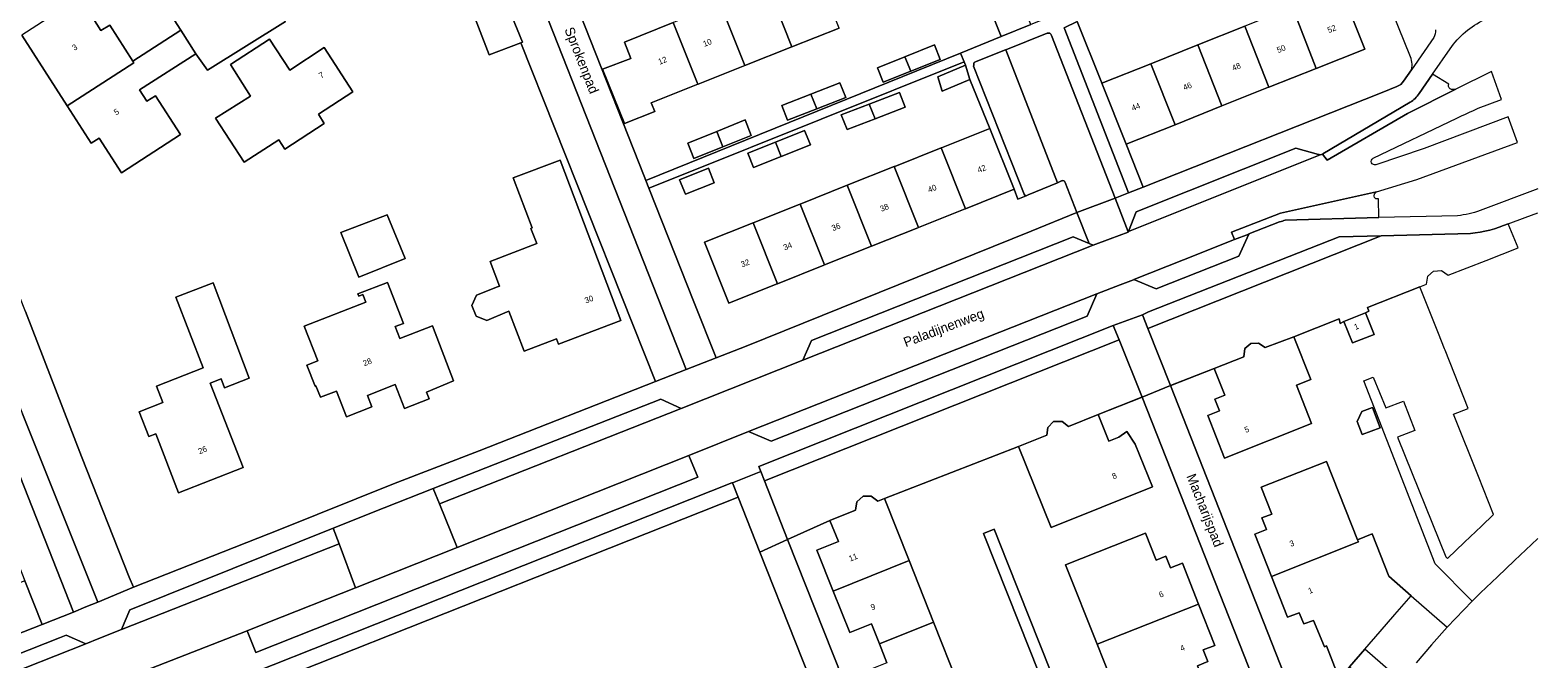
# Model space of a CAD drawing. Header units: metres. Extents: x 151448 to 154749, y 463108 to 465296.
# Tile 419 of 449: x 154553 to 154746, y 464387 to 464468. Entities that reach past the tile are written whole.
import ezdxf
from ezdxf.enums import TextEntityAlignment as Align

# ---------------------------------------------------------------- set-up
doc = ezdxf.new("R2010")
doc.units = ezdxf.units.M
for name, color, linetype, lineweight in [('B-PV-GR-BEPLANTING_CULTUUR_BODEMBEDEKKER-GV', 253, 'Continuous', 9), ('B-PV-GR-BEPLANTING_CULTUUR_HEESTERS-GV', 253, 'Continuous', 9), ('B-PV-IE-TERREINAFSCHEIDING_KUNSTMATIG_HEKWERK-G', 253, 'Continuous', 9), ('B-PV-IE-TERREINAFSCHEIDING_KUNSTMATIG_MUUR-G', 253, 'Continuous', 9), ('B-PV-OG-BEBOUWING-GV', 1, 'Continuous', 9), ('B-PV-OG-BEBOUWING-T18', 2, 'Continuous', 9), ('B-PV-OG-TERREIN_BEGROEID-GV', 253, 'Continuous', 9), ('B-PV-OG-TERREIN_ERF-GV', 253, 'Continuous', 9), ('B-PV-OG-TOPOGRAFIE-T18', 2, 'Continuous', 9), ('B-PV-VH-GESLOTENVERHARDING_ASFALT-GV', 253, 'Continuous', 9), ('B-PV-VH-OPENVERHARDING_BETONSTRAATSTEEN-GV', 253, 'Continuous', 9), ('B-PV-VH-OPENVERHARDING_TEGEL-GV', 253, 'Continuous', 9)]:
    doc.layers.add(name, color=color, linetype=linetype, lineweight=lineweight)
doc.styles.add('Drong', font='txt', dxfattribs={"height": 1.8})

msp = doc.modelspace()

# ---------------------------------------------------------------- linework, layer by layer
at = {"layer": 'B-PV-GR-BEPLANTING_CULTUUR_BODEMBEDEKKER-GV', "flags": 128}
msp.add_lwpolyline([(154693.289, 464453.033), (154690.169, 464460.875), (154690.119, 464461), (154687.021, 464468.788), (154685.336, 464467.995), (154693.599, 464446.78), (154695.48, 464447.526)], close=True, dxfattribs=at)
at = {"layer": 'B-PV-GR-BEPLANTING_CULTUUR_HEESTERS-GV', "flags": 128}
for points in [[(154606.003, 464490.061), (154606.015, 464490.032), (154612.95, 464472.601), (154613.12, 464472.667), (154615.767, 464466.126), (154615.559, 464466.046), (154632.86, 464422.565), (154636.789, 464424.114), (154606.873, 464500), (154600.84, 464515.09), (154597.037, 464512.591), (154597.995, 464510.184), (154601.998, 464500.125), (154602.048, 464500), (154602.098, 464499.875)], [(154561.236, 464394.241), (154565.829, 464396.136), (154565.279, 464397.41), (154559.159, 464412.909), (154551.963, 464431.551), (154545.936, 464446.694), (154545.873, 464446.851), (154536.39, 464470.44), (154543.975, 464475.337), (154544.759, 464475.844), (154544.758, 464475.845), (154543.19, 464478.03), (154529.7, 464473.94), (154532.659, 464466.193), (154540.552, 464446.427), (154551.599, 464418.422)]]:
    msp.add_lwpolyline(points, close=True, dxfattribs=at)
at = {"layer": 'B-PV-IE-TERREINAFSCHEIDING_KUNSTMATIG_HEKWERK-G', "flags": 128}
for points in [[(154565.279, 464397.41), (154559.159, 464412.909), (154551.963, 464431.551), (154545.936, 464446.694)], [(154565.279, 464397.41), (154565.829, 464396.136)]]:
    msp.add_lwpolyline(points, dxfattribs=at)
at = {"layer": 'B-PV-IE-TERREINAFSCHEIDING_KUNSTMATIG_MUUR-G', "flags": 128}
for points in [[(154721.27, 464430.28), (154720.78, 464430.03), (154720.64, 464430.63), (154714.84, 464428.31)], [(154704.59, 464424.22), (154698.997, 464422.041)], [(154689.71, 464418.308), (154695.339, 464420.552)], [(154662.249, 464407.532), (154679.475, 464414.197)], [(154649.8, 464402.25), (154655.26, 464404.728)]]:
    msp.add_lwpolyline(points, dxfattribs=at)
at = {"layer": 'B-PV-OG-BEBOUWING-GV', "flags": 128}
for points in [[(154563.905, 464475.095), (154551.479, 464467.026), (154557.314, 464457.972), (154565.894, 464463.499), (154565.752, 464463.721), (154562.782, 464468.348), (154561.658, 464467.629), (154560.6, 464469.266), (154565.59, 464472.47)], [(154653.274, 464475.861), (154647.367, 464473.512), (154647.224, 464473.455), (154650.388, 464465.535), (154656.427, 464467.938)], [(154714.56, 464470.58), (154714.642, 464470.613), (154717.676, 464462.752), (154723.948, 464465.233), (154720.828, 464473.074), (154717.14, 464471.607), (154715.68, 464475.277), (154713.1, 464474.25)], [(154641.174, 464471.048), (154644.341, 464463.13), (154650.388, 464465.535), (154647.224, 464473.455), (154641.405, 464471.14)], [(154615.559, 464466.046), (154615.767, 464466.126), (154613.12, 464472.667), (154612.95, 464472.601), (154608.984, 464471.073), (154611.524, 464464.505)], [(154635.151, 464468.652), (154638.314, 464460.732), (154638.354, 464460.748), (154644.341, 464463.13), (154641.174, 464471.048), (154635.185, 464468.665)], [(154711.635, 464460.362), (154717.676, 464462.752), (154714.642, 464470.613), (154714.56, 464470.58), (154708.549, 464468.188)], [(154571.917, 464467.665), (154565.752, 464463.721), (154565.894, 464463.499), (154557.314, 464457.972), (154560.412, 464453.165), (154561.418, 464453.82), (154564.294, 464449.357), (154571.851, 464454.281), (154568.66, 464459.267), (154567.531, 464458.545), (154566.588, 464460.018), (154573.84, 464464.66)], [(154638.314, 464460.732), (154635.151, 464468.652), (154628.869, 464466.153), (154629.703, 464464.056), (154626.071, 464462.679), (154628.88, 464455.705), (154632.772, 464457.245), (154632.296, 464458.338)], [(154702.504, 464465.783), (154705.603, 464457.953), (154711.586, 464460.343), (154711.635, 464460.362), (154708.549, 464468.188)], [(154590.34, 464465.44), (154585.89, 464462.55), (154583.31, 464466.53), (154578.3, 464463.28), (154580.88, 464459.19), (154576.38, 464456.38), (154580.055, 464450.718), (154584.501, 464453.603), (154585.268, 464452.421), (154590.337, 464455.71), (154589.57, 464456.893), (154594.015, 464459.778)], [(154665.631, 464462.415), (154669.43, 464463.93), (154668.689, 464465.789), (154664.892, 464464.275)], [(154705.603, 464457.953), (154702.504, 464465.783), (154696.465, 464463.38), (154699.571, 464455.543)], [(154665.631, 464462.415), (154664.892, 464464.275), (154661.366, 464462.868), (154662.107, 464461.009)], [(154672.648, 464463.202), (154669.096, 464461.706), (154669.691, 464459.855), (154673.243, 464461.351)], [(154699.571, 464455.543), (154696.465, 464463.38), (154690.169, 464460.875), (154693.289, 464453.033)], [(154653.563, 464457.586), (154652.809, 464459.476), (154649.064, 464458.014), (154649.804, 464456.119)], [(154652.809, 464459.476), (154653.563, 464457.586), (154657.291, 464459.041), (154656.551, 464460.936)], [(154661.055, 464456.31), (154664.927, 464457.815), (154664.195, 464459.699), (154660.308, 464458.187)], [(154660.308, 464458.187), (154656.723, 464456.793), (154657.455, 464454.91), (154661.055, 464456.31)], [(154640.728, 464454.687), (154641.518, 464452.708), (154645.158, 464454.176), (154644.361, 464456.152)], [(154641.518, 464452.708), (154640.728, 464454.687), (154637.007, 464453.186), (154637.803, 464451.21)], [(154649.008, 464451.465), (154652.745, 464452.963), (154652.007, 464454.803), (154648.272, 464453.305)], [(154675.782, 464455.062), (154669.584, 464452.587), (154669.541, 464452.57), (154672.65, 464444.745), (154678.904, 464447.242)], [(154648.272, 464453.305), (154644.715, 464451.879), (154645.453, 464450.039), (154649.008, 464451.465)], [(154663.503, 464450.16), (154666.617, 464442.337), (154672.612, 464444.73), (154672.65, 464444.745), (154669.541, 464452.57), (154663.589, 464450.194)], [(154614.582, 464448.714), (154617.018, 464442.291), (154616.858, 464442.23), (154617.614, 464440.298), (154611.616, 464437.983), (154612.815, 464434.82), (154612.583, 464434.733), (154609.88, 464433.652), (154609.285, 464432.301), (154609.825, 464430.949), (154611.204, 464430.408), (154613.826, 464431.516), (154614.037, 464431.596), (154615.986, 464426.456), (154620.151, 464428.035), (154620.406, 464427.361), (154628.432, 464430.404), (154620.622, 464451.004)], [(154639.672, 464449.943), (154635.958, 464448.467), (154636.699, 464446.603), (154640.413, 464448.079)], [(154663.503, 464450.16), (154657.488, 464447.758), (154660.614, 464439.939), (154666.538, 464442.305), (154666.617, 464442.337)], [(154660.614, 464439.939), (154657.488, 464447.758), (154651.455, 464445.349), (154654.583, 464437.531), (154660.581, 464439.926)], [(154594.767, 464435.98), (154600.7, 464438.357), (154598.417, 464443.979), (154592.471, 464441.71)], [(154645.419, 464442.939), (154648.542, 464435.12), (154654.475, 464437.488), (154654.583, 464437.531), (154651.455, 464445.349), (154651.294, 464445.285)], [(154645.419, 464442.939), (154645.386, 464442.926), (154639.175, 464440.446), (154642.297, 464432.626), (154648.367, 464435.05), (154648.542, 464435.12)], [(154571.63, 464408.271), (154579.919, 464411.5), (154575.694, 464422.346), (154577.074, 464422.884), (154577.51, 464421.766), (154580.688, 464423.004), (154576.053, 464435.239), (154571.272, 464433.377), (154574.799, 464424.319), (154568.788, 464421.978), (154569.611, 464419.862), (154566.545, 464418.668), (154567.788, 464415.476), (154568.687, 464415.826)], [(154589.267, 464422.01), (154589.845, 464420.528), (154591.894, 464421.328), (154593.185, 464418.021), (154596.454, 464419.297), (154595.875, 464420.778), (154599.442, 464422.17), (154600.638, 464419.105), (154603.796, 464420.338), (154603.448, 464421.211), (154606.937, 464422.634), (154604.208, 464429.716), (154600.055, 464428.08), (154599.454, 464429.619), (154600.487, 464430.022), (154598.432, 464435.285), (154594.659, 464433.812), (154594.768, 464433.532), (154595.289, 464433.735), (154595.67, 464432.756), (154587.752, 464429.664), (154589.486, 464425.22), (154588.098, 464424.678), (154589.156, 464421.967)], [(154724.02, 464431.38), (154721.27, 464430.28), (154722.376, 464427.513), (154725.126, 464428.613)], [(154714.84, 464428.31), (154711.16, 464426.91), (154710.31, 464427.5), (154709.3, 464427.44), (154708.55, 464426.78), (154708.397, 464425.742), (154704.59, 464424.22), (154705.961, 464420.791), (154704.682, 464420.284), (154705.276, 464418.787), (154703.77, 464418.19), (154705.94, 464412.72), (154717.113, 464417.153), (154715.155, 464422.088), (154717.024, 464422.83)], [(154724.939, 464419.234), (154723.555, 464418.72), (154722.963, 464417.426), (154723.587, 464415.747), (154725.913, 464416.611)], [(154689.71, 464418.308), (154685.906, 464416.78), (154685.061, 464417.408), (154683.982, 464417.407), (154683.223, 464416.671), (154683.094, 464415.651), (154679.475, 464414.197), (154683.651, 464403.804), (154696.66, 464409.03), (154694.456, 464414.514), (154693.373, 464416.126), (154692.363, 464415.408), (154691.082, 464414.894)], [(154711.953, 464397.527), (154723.123, 464401.966), (154723.013, 464402.244), (154719.03, 464412.304), (154710.643, 464408.984), (154712.006, 464405.541), (154710.723, 464405.033), (154711.316, 464403.536), (154709.81, 464402.94)], [(154655.672, 464395.645), (154665.421, 464399.559), (154662.249, 464407.532), (154661.413, 464407.199), (154660.569, 464407.832), (154659.51, 464407.841), (154658.729, 464407.1), (154658.558, 464406.051), (154655.26, 464404.728), (154656.344, 464402.027), (154653.56, 464400.91)], [(154689.576, 464388.812), (154702.598, 464393.973), (154700.53, 464399.22), (154699.004, 464398.619), (154698.414, 464400.117), (154697.13, 464399.612), (154695.768, 464403.067), (154685.515, 464399.028)], [(154723.013, 464402.244), (154723.123, 464401.966), (154711.953, 464397.527), (154714.03, 464392.28), (154715.5, 464392.84), (154716.13, 464391.44), (154717.34, 464391.88), (154718.77, 464388.5), (154719.02, 464388.63), (154720.66, 464384.41), (154721.98, 464385.929), (154723.947, 464388.195), (154725.914, 464390.459), (154727.792, 464392.621), (154729.903, 464395.052), (154727.014, 464397.569), (154724.872, 464402.98)], [(154665.421, 464399.559), (154655.672, 464395.645), (154657.8, 464390.34), (154660.588, 464391.448), (154661.609, 464388.881), (154668.57, 464391.646)], [(154695.51, 464379.298), (154695.437, 464379.484), (154703.778, 464382.819), (154702.48, 464386.06), (154703.786, 464386.59), (154703.2, 464388.09), (154704.688, 464388.671), (154702.598, 464393.973), (154689.576, 464388.812), (154693.649, 464378.565)], [(154668.57, 464391.646), (154661.609, 464388.881), (154662.588, 464386.418), (154659.8, 464385.31), (154661.92, 464379.94), (154671.697, 464383.787)], [(154721.98, 464385.929), (154726.603, 464381.914), (154728.57, 464384.179), (154723.947, 464388.195)]]:
    msp.add_lwpolyline(points, close=True, dxfattribs=at)
at = {"layer": 'B-PV-OG-TERREIN_BEGROEID-GV', "flags": 128}
for points in [[(154726.024, 464441.272), (154696.089, 464429.368), (154698.998, 464422.037), (154699.014, 464422.047), (154704.59, 464424.22), (154708.397, 464425.742), (154708.55, 464426.78), (154709.3, 464427.44), (154710.31, 464427.5), (154711.16, 464426.91), (154714.84, 464428.31), (154720.64, 464430.63), (154720.78, 464430.03), (154721.27, 464430.28), (154724.02, 464431.38), (154724.47, 464431.59), (154724.3, 464432.06), (154731.02, 464434.72), (154731.843, 464435.042), (154732.022, 464436.081), (154732.77, 464436.75), (154733.8, 464436.81), (154734.66, 464436.22), (154739.52, 464438.09), (154743.646, 464439.717), (154742.344, 464442.832)], [(154737.504, 464441.581), (154726.024, 464441.272)], [(154659.999, 464365.985), (154646.262, 464400.644), (154643.467, 464407.695), (154568.329, 464377.892)]]:
    msp.add_lwpolyline(points, dxfattribs=at)
at = {"layer": 'B-PV-OG-TERREIN_BEGROEID-GV'}
msp.add_lwpolyline([(154742.344, 464442.832, -0.0828689), (154737.504, 464441.581)], format="xyb", dxfattribs=at)
at = {"layer": 'B-PV-OG-TERREIN_BEGROEID-GV', "flags": 128}
for points in [[(154696.089, 464429.368), (154726.024, 464441.272), (154720.65, 464441.128), (154696.173, 464431.516), (154695.39, 464431.13)], [(154691.64, 464429.75), (154646.119, 464411.646), (154646.373, 464410.997), (154646.848, 464409.784), (154692.386, 464427.895)], [(154695.339, 464420.552), (154692.386, 464427.895), (154646.848, 464409.784), (154649.8, 464402.25), (154655.26, 464404.728), (154658.558, 464406.051), (154658.729, 464407.1), (154659.51, 464407.841), (154660.569, 464407.832), (154661.413, 464407.199), (154662.249, 464407.532), (154679.475, 464414.197), (154683.094, 464415.651), (154683.223, 464416.671), (154683.982, 464417.407), (154685.061, 464417.408), (154685.906, 464416.78), (154689.71, 464418.308), (154695.317, 464420.543)], [(154637.124, 464413.074), (154607.394, 464401.256), (154594.333, 464396.063), (154583.08, 464391.59), (154580.416, 464390.544), (154581.55, 464387.75), (154638.31, 464410.28)], [(154567.59, 464379.75), (154568.329, 464377.892), (154643.467, 464407.695), (154642.73, 464409.554), (154642.67, 464409.53)]]:
    msp.add_lwpolyline(points, close=True, dxfattribs=at)
at = {"layer": 'B-PV-OG-TERREIN_ERF-GV', "flags": 128}
for points in [[(154622.452, 464471.632), (154631.407, 464448.934), (154631.634, 464448.36), (154672.024, 464464.747), (154677.239, 464466.863), (154668.079, 464489.734), (154663.076, 464487.689), (154664.22, 464484.637), (154627.397, 464470.074), (154626.202, 464473.028)], [(154563.905, 464475.095), (154565.59, 464472.47), (154560.6, 464469.266), (154561.658, 464467.629), (154562.782, 464468.348), (154565.752, 464463.721), (154571.917, 464467.665), (154560.17, 464485.94), (154553.299, 464481.369), (154556.512, 464476.403), (154556.511, 464476.402), (154555.382, 464475.672), (154556.439, 464474.02), (154557.58, 464474.75), (154562.22, 464477.72)], [(154590.34, 464465.44), (154594.015, 464459.778), (154589.57, 464456.893), (154590.337, 464455.71), (154585.268, 464452.421), (154584.501, 464453.603), (154580.055, 464450.718), (154576.38, 464456.38), (154580.88, 464459.19), (154578.3, 464463.28), (154583.31, 464466.53), (154585.89, 464462.55)], [(154664.892, 464464.275), (154668.689, 464465.789), (154669.43, 464463.93), (154665.631, 464462.415), (154662.107, 464461.009), (154661.366, 464462.868)], [(154653.563, 464457.586), (154649.804, 464456.119), (154649.064, 464458.014), (154652.809, 464459.476), (154656.551, 464460.936), (154657.291, 464459.041)], [(154661.055, 464456.31), (154657.455, 464454.91), (154656.723, 464456.793), (154660.308, 464458.187), (154664.195, 464459.699), (154664.927, 464457.815)], [(154641.518, 464452.708), (154637.803, 464451.21), (154637.007, 464453.186), (154640.728, 464454.687), (154644.361, 464456.152), (154645.158, 464454.176)], [(154649.008, 464451.465), (154645.453, 464450.039), (154644.715, 464451.879), (154648.272, 464453.305), (154652.007, 464454.803), (154652.745, 464452.963)], [(154614.582, 464448.714), (154620.622, 464451.004), (154628.432, 464430.404), (154620.406, 464427.361), (154620.151, 464428.035), (154615.986, 464426.456), (154614.037, 464431.596), (154613.826, 464431.516), (154611.204, 464430.408), (154609.825, 464430.949), (154609.285, 464432.301), (154609.88, 464433.652), (154612.583, 464434.733), (154612.815, 464434.82), (154611.616, 464437.983), (154617.614, 464440.298), (154616.858, 464442.23), (154617.018, 464442.291)], [(154639.672, 464449.943), (154640.413, 464448.079), (154636.699, 464446.603), (154635.958, 464448.467)], [(154594.767, 464435.98), (154592.471, 464441.71), (154598.417, 464443.979), (154600.7, 464438.357)], [(154571.63, 464408.271), (154568.687, 464415.826), (154567.788, 464415.476), (154566.545, 464418.668), (154569.611, 464419.862), (154568.788, 464421.978), (154574.799, 464424.319), (154571.272, 464433.377), (154576.053, 464435.239), (154580.688, 464423.004), (154577.51, 464421.766), (154577.074, 464422.884), (154575.694, 464422.346), (154579.919, 464411.5)], [(154589.267, 464422.01), (154589.156, 464421.967), (154588.098, 464424.678), (154589.486, 464425.22), (154587.752, 464429.664), (154595.67, 464432.756), (154595.289, 464433.735), (154594.768, 464433.532), (154594.659, 464433.812), (154598.432, 464435.285), (154600.487, 464430.022), (154599.454, 464429.619), (154600.055, 464428.08), (154604.208, 464429.716), (154606.937, 464422.634), (154603.448, 464421.211), (154603.796, 464420.338), (154600.638, 464419.105), (154599.442, 464422.17), (154595.875, 464420.778), (154596.454, 464419.297), (154593.185, 464418.021), (154591.894, 464421.328), (154589.845, 464420.528)], [(154724.939, 464419.234), (154725.913, 464416.611), (154723.587, 464415.747), (154722.963, 464417.426), (154723.555, 464418.72)], [(154554.094, 464391.369), (154558.125, 464392.957), (154549.649, 464414.455), (154545.652, 464412.872), (154546.348, 464411.021), (154548.795, 464404.868), (154551.888, 464396.968)], [(154689.576, 464388.812), (154685.515, 464399.028), (154695.768, 464403.067), (154697.13, 464399.612), (154698.414, 464400.117), (154699.004, 464398.619), (154700.53, 464399.22), (154702.598, 464393.973), (154704.688, 464388.671), (154703.2, 464388.09), (154703.786, 464386.59), (154702.48, 464386.06), (154703.778, 464382.819), (154705.089, 464379.547), (154706.372, 464380.056), (154706.965, 464378.559), (154708.48, 464379.16), (154710.66, 464373.66), (154699.47, 464369.25), (154695.51, 464379.298), (154693.649, 464378.565)], [(154539.561, 464392.142), (154533.608, 464389.811), (154527.536, 464387.434), (154521.474, 464385.061), (154515.25, 464382.624), (154515.542, 464381.882), (154515.966, 464380.806), (154517.487, 464376.946), (154554.094, 464391.369), (154551.888, 464396.968), (154545.592, 464394.503)]]:
    msp.add_lwpolyline(points, close=True, dxfattribs=at)
for points in [[(154729.721, 464464.489), (154725.441, 464475.097)], [(154720.828, 464473.074), (154723.948, 464465.233), (154717.676, 464462.752), (154711.635, 464460.362), (154711.586, 464460.343), (154705.603, 464457.953), (154699.571, 464455.543), (154693.289, 464453.033), (154695.48, 464447.526), (154726.156, 464459.683), (154728.072, 464460.443)], [(154551.963, 464431.551), (154559.159, 464412.909), (154565.279, 464397.41), (154565.829, 464396.136), (154584.647, 464403.572), (154599.216, 464409.397), (154610.223, 464413.638), (154632.86, 464422.565), (154615.559, 464466.046), (154611.524, 464464.505), (154608.984, 464471.073)], [(154585.36, 464468.81), (154575.34, 464462.53), (154573.84, 464464.66), (154566.588, 464460.018), (154567.531, 464458.545), (154568.66, 464459.267), (154571.851, 464454.281), (154564.294, 464449.357), (154561.418, 464453.82), (154560.412, 464453.165), (154557.314, 464457.972), (154551.479, 464467.026)], [(154656.427, 464467.938), (154650.388, 464465.535), (154644.341, 464463.13), (154638.354, 464460.748), (154638.314, 464460.732), (154632.296, 464458.338), (154632.772, 464457.245), (154628.88, 464455.705), (154626.071, 464462.679), (154629.703, 464464.056), (154628.869, 464466.153), (154635.151, 464468.652)], [(154687.021, 464468.788), (154690.119, 464461), (154690.169, 464460.875), (154696.465, 464463.38), (154702.504, 464465.783), (154708.549, 464468.188)], [(154680.461, 464446.428), (154679.405, 464445.987), (154678.904, 464447.242), (154672.65, 464444.745), (154672.612, 464444.73), (154666.617, 464442.337), (154666.538, 464442.305), (154660.614, 464439.939), (154660.581, 464439.926), (154654.583, 464437.531), (154654.475, 464437.488), (154648.542, 464435.12), (154648.367, 464435.05), (154642.297, 464432.626), (154639.175, 464440.446), (154645.386, 464442.926), (154645.419, 464442.939), (154651.294, 464445.285), (154651.455, 464445.349), (154657.488, 464447.758), (154663.503, 464450.16), (154663.589, 464450.194), (154669.541, 464452.57), (154669.584, 464452.587), (154675.782, 464455.062), (154673.243, 464461.351), (154669.691, 464459.855), (154669.096, 464461.706), (154672.648, 464463.202), (154672.485, 464463.61), (154635.789, 464448.892), (154632.024, 464447.382), (154637.799, 464432.792), (154640.641, 464425.611), (154644.496, 464427.117), (154681.091, 464441.855), (154686.967, 464444.267), (154685.451, 464448.135)], [(154728.923, 464461.127), (154729.94, 464462.606)], [(154684.976, 464448.322), (154684.492, 464448.082), (154680.723, 464446.527), (154680.461, 464446.428)], [(154720.66, 464384.41), (154719.02, 464388.63), (154718.77, 464388.5), (154717.34, 464391.88), (154716.13, 464391.44), (154715.5, 464392.84), (154714.03, 464392.28), (154711.953, 464397.527), (154709.81, 464402.94), (154711.316, 464403.536), (154710.723, 464405.033), (154712.006, 464405.541), (154710.643, 464408.984), (154719.03, 464412.304), (154723.013, 464402.244), (154724.872, 464402.98), (154727.014, 464397.569), (154729.903, 464395.052), (154734.52, 464391.03), (154737.713, 464394.351), (154732.98, 464399.16), (154723.816, 464422.657), (154725.03, 464423.13), (154726.624, 464419.176), (154728.903, 464420.044), (154730.345, 464416.258), (154728.139, 464415.418), (154728.222, 464415.211), (154734.344, 464400.023), (154734.557, 464399.811), (154736.747, 464401.906), (154738.914, 464403.981), (154740.462, 464405.462), (154738.528, 464410.343), (154735.349, 464418.366), (154737.208, 464419.102), (154734.24, 464426.594), (154734.169, 464426.772), (154733.391, 464428.737), (154731.02, 464434.72), (154724.3, 464432.06), (154724.47, 464431.59), (154724.02, 464431.38), (154725.126, 464428.613), (154722.376, 464427.513), (154721.27, 464430.28), (154720.78, 464430.03), (154720.64, 464430.63), (154714.84, 464428.31), (154717.024, 464422.83), (154715.155, 464422.088), (154717.113, 464417.153), (154705.94, 464412.72), (154703.77, 464418.19), (154705.276, 464418.787), (154704.682, 464420.284), (154705.961, 464420.791), (154704.59, 464424.22), (154699.014, 464422.047), (154698.998, 464422.037), (154716.171, 464378.441)], [(154713.38, 464374.88), (154695.339, 464420.552), (154695.317, 464420.543), (154689.71, 464418.308), (154691.082, 464414.894), (154692.363, 464415.408), (154693.373, 464416.126), (154694.456, 464414.514), (154696.66, 464409.03), (154683.651, 464403.804), (154679.475, 464414.197), (154662.249, 464407.532), (154665.421, 464399.559), (154668.57, 464391.646), (154671.697, 464383.787)], [(154662.588, 464386.418), (154661.609, 464388.881), (154660.588, 464391.448), (154657.8, 464390.34), (154655.672, 464395.645), (154653.56, 464400.91), (154656.344, 464402.027), (154655.26, 464404.728), (154649.8, 464402.25), (154668.55, 464355.06)], [(154690.546, 464363.827), (154679.547, 464391.509), (154674.963, 464403.045), (154676.357, 464403.598), (154678.071, 464399.284), (154691.94, 464364.38)]]:
    msp.add_lwpolyline(points, dxfattribs=at)
at = {"layer": 'B-PV-OG-TERREIN_ERF-GV'}
for points in [[(154729.94, 464462.606, 0.1640427), (154729.721, 464464.489)], [(154728.072, 464460.443, 0.147904), (154728.923, 464461.127)], [(154685.377, 464448.273, 0.2968962), (154684.976, 464448.322)], [(154685.451, 464448.135, 0.1600328), (154685.377, 464448.273)]]:
    msp.add_lwpolyline(points, format="xyb", dxfattribs=at)
at = {"layer": 'B-PV-VH-GESLOTENVERHARDING_ASFALT-GV', "flags": 128}
for points in [[(154738.5, 464457.648), (154741.514, 464458.782), (154740.202, 464462.369), (154735.638, 464460.088), (154729.414, 464457.002), (154719.117, 464450.982), (154718.5, 464451.754)], [(154734.744, 464460.766), (154732.637, 464462.017), (154730.911, 464459.53)], [(154729.768, 464458.431), (154718.552, 464451.79), (154718.5, 464451.754), (154719.117, 464450.982), (154729.414, 464457.002), (154735.638, 464460.088)], [(154605.141, 464406.83), (154607.394, 464401.256), (154637.124, 464413.074), (154644.81, 464416.13), (154689.52, 464433.828), (154689.525, 464433.84), (154692.541, 464434.987), (154694.222, 464435.625), (154694.276, 464435.646), (154700.661, 464438.187), (154707.207, 464440.789), (154706.836, 464441.723), (154713.097, 464444.161), (154725.425, 464446.919), (154730.615, 464448.513), (154743.564, 464453.275), (154742.347, 464456.538), (154731.543, 464452.469), (154725.365, 464450.395)], [(154725.024, 464451.224), (154735.763, 464456.394)], [(154718.209, 464451.68), (154693.589, 464441.833), (154693.569, 464441.781), (154693.552, 464441.739), (154691.265, 464440.886), (154691.26, 464440.884), (154689.05, 464440.06), (154651.8, 464425.31), (154636.16, 464419.09), (154605.141, 464406.83)], [(154718, 464451.736), (154715.079, 464452.518), (154694.595, 464444.353), (154693.589, 464441.833), (154718.209, 464451.68)], [(154713.729, 464443.289), (154725.76, 464443.615), (154725.7, 464446.041), (154725.376, 464446.031), (154725.181, 464446.205), (154725.123, 464446.361), (154725.182, 464446.674), (154725.425, 464446.919), (154713.097, 464444.161), (154706.836, 464441.723), (154707.207, 464440.789), (154709.048, 464441.489), (154709.067, 464441.532), (154713.009, 464443.05)], [(154471.67, 464347.53), (154472.045, 464347.658), (154473.558, 464348.307), (154511.473, 464363.327), (154511.477, 464363.337), (154515.647, 464364.974), (154561.933, 464383.289), (154561.945, 464383.294), (154563.665, 464383.969), (154580.416, 464390.544), (154583.08, 464391.59), (154594.333, 464396.063), (154592.236, 464401.73), (154564.3, 464390.69), (154561.394, 464389.538), (154559.73, 464388.879), (154512.912, 464370.389), (154512.89, 464370.34), (154508.34, 464368.5), (154508.301, 464368.516), (154469.86, 464353.28), (154469.17, 464353.03)], [(154746.161, 464402.389), (154745.343, 464401.616), (154743.163, 464399.555), (154740.983, 464397.493), (154738.78, 464395.41), (154737.713, 464394.351), (154734.52, 464391.03), (154732.513, 464388.719), (154730.537, 464386.444)]]:
    msp.add_lwpolyline(points, dxfattribs=at)
at = {"layer": 'B-PV-VH-GESLOTENVERHARDING_ASFALT-GV'}
for points in [[(154730.911, 464459.53, -0.1025825), (154729.768, 464458.431)], [(154734.883, 464460.16, -0.4338766), (154734.744, 464460.766)], [(154735.638, 464460.088, -0.2066379), (154734.883, 464460.16)], [(154735.763, 464456.394, -0.0058001), (154738.5, 464457.648)], [(154718.209, 464451.68, -0.1041946), (154718, 464451.736)], [(154718.5, 464451.754, -0.1510477), (154718.209, 464451.68)], [(154725.365, 464450.395, -0.920025), (154725.024, 464451.224)], [(154713.009, 464443.05, 0.0379309), (154713.729, 464443.289)]]:
    msp.add_lwpolyline(points, format="xyb", dxfattribs=at)
at = {"layer": 'B-PV-VH-GESLOTENVERHARDING_ASFALT-GV', "flags": 128}
for points in [[(154689.05, 464440.06), (154688.536, 464440.281), (154686.5, 464441.16), (154652.91, 464427.84), (154651.8, 464425.31)], [(154605.141, 464406.83), (154636.16, 464419.09), (154633.55, 464420.31), (154604.333, 464408.83)], [(154607.394, 464401.256), (154605.141, 464406.83), (154604.333, 464408.83), (154598.012, 464406.346), (154591.495, 464403.731), (154592.236, 464401.73), (154594.333, 464396.063)], [(154564.3, 464390.69), (154592.236, 464401.73), (154591.495, 464403.731), (154565.7, 464393.38), (154565.36, 464393.22)], [(154512.912, 464370.389), (154559.73, 464388.879), (154557.19, 464389.97), (154556.34, 464389.63), (154514.31, 464373.03), (154513.97, 464372.91)]]:
    msp.add_lwpolyline(points, close=True, dxfattribs=at)
at = {"layer": 'B-PV-VH-OPENVERHARDING_BETONSTRAATSTEEN-GV', "flags": 128}
for points in [[(154577.14, 464496.75), (154582.151, 464500), (154583.344, 464500.774), (154582.06, 464502.75), (154580.638, 464504.935), (154577.859, 464503.144), (154572.982, 464500), (154547.191, 464483.379), (154528.276, 464477.538), (154529.7, 464473.94), (154543.19, 464478.03), (154544.758, 464475.845), (154544.759, 464475.844), (154546.5, 464476.97), (154553.299, 464481.369), (154560.17, 464485.94), (154571.917, 464467.665), (154573.84, 464464.66), (154575.34, 464462.53), (154585.36, 464468.81), (154570.41, 464492.38)], [(154709.048, 464441.489), (154707.207, 464440.789), (154700.661, 464438.187), (154694.276, 464435.646), (154697.136, 464434.471), (154707.786, 464438.67)], [(154644.81, 464416.13), (154647.73, 464414.88), (154688.3, 464430.97), (154689.52, 464433.828)], [(154698.998, 464422.037), (154695.339, 464420.552), (154713.38, 464374.88), (154716.171, 464378.441)]]:
    msp.add_lwpolyline(points, close=True, dxfattribs=at)
for points in [[(154683.222, 464467.307), (154683.194, 464467.298), (154683.153, 464467.286), (154677.85, 464465.162), (154677.856, 464465.143), (154684.492, 464448.082), (154684.976, 464448.322)], [(154680.461, 464446.428), (154680.723, 464446.527), (154684.492, 464448.082), (154677.856, 464465.143), (154677.85, 464465.162), (154677.801, 464465.142), (154674.047, 464463.644)], [(154686.967, 464444.267), (154691.871, 464446.117), (154683.704, 464466.986)], [(154673.75, 464463.197), (154673.702, 464463.058), (154680.222, 464446.633)], [(154685.451, 464448.135), (154686.967, 464444.267)], [(154676.538, 464323.67), (154679.016, 464317.636), (154682.301, 464320.165), (154676.27, 464335.38), (154673.052, 464343.4), (154672.959, 464343.642), (154672.956, 464343.649), (154668.55, 464355.06), (154649.8, 464402.25), (154646.262, 464400.644), (154659.999, 464365.985), (154659.991, 464365.957), (154664.75, 464353.876), (154666.474, 464349.49), (154666.483, 464349.493), (154676.08, 464325.25)]]:
    msp.add_lwpolyline(points, dxfattribs=at)
at = {"layer": 'B-PV-VH-OPENVERHARDING_BETONSTRAATSTEEN-GV'}
for points in [[(154683.505, 464467.286, 0.1518938), (154683.222, 464467.307)], [(154683.704, 464466.986, 0.2349842), (154683.505, 464467.286)], [(154673.751, 464463.445, 0.1411268), (154673.75, 464463.197)], [(154674.047, 464463.644, 0.3009347), (154673.751, 464463.445)], [(154684.976, 464448.322, -0.2968962), (154685.377, 464448.273)], [(154685.377, 464448.273, -0.1600328), (154685.451, 464448.135)], [(154680.222, 464446.633, 0.3289704), (154680.461, 464446.428)]]:
    msp.add_lwpolyline(points, format="xyb", dxfattribs=at)
at = {"layer": 'B-PV-VH-OPENVERHARDING_TEGEL-GV', "flags": 128}
for points in [[(154654.664, 464523.214), (154654.851, 464522.747), (154657.083, 464517.163), (154657.215, 464516.785), (154657.599, 464515.73), (154657.771, 464515.307), (154663.919, 464500), (154666.893, 464492.72), (154668.079, 464489.734), (154677.239, 464466.863), (154681.038, 464468.401), (154668.215, 464500), (154661.207, 464517.859), (154658.655, 464524.264), (154653.163, 464538.045), (154651.657, 464541.991), (154650.114, 464545.757), (154649.453, 464547.377)], [(154606.873, 464500), (154636.789, 464424.114), (154640.641, 464425.611), (154637.799, 464432.792), (154632.024, 464447.382), (154631.634, 464448.36), (154631.407, 464448.934), (154622.452, 464471.632)], [(154683.704, 464466.986), (154691.871, 464446.117), (154693.599, 464446.78), (154685.336, 464467.995), (154687.021, 464468.788), (154686.438, 464470.549), (154681.038, 464468.401), (154677.239, 464466.863), (154672.024, 464464.747), (154672.485, 464463.61), (154672.648, 464463.202), (154673.243, 464461.351), (154675.782, 464455.062), (154678.904, 464447.242)], [(154674.047, 464463.644), (154677.801, 464465.142), (154677.85, 464465.162), (154683.153, 464467.286), (154683.194, 464467.298), (154683.222, 464467.307)], [(154732.791, 464466.754), (154729.94, 464462.606), (154728.923, 464461.127)], [(154730.911, 464459.53), (154732.637, 464462.017), (154734.897, 464465.274)], [(154680.222, 464446.633), (154673.702, 464463.058), (154673.75, 464463.197)], [(154728.072, 464460.443), (154726.156, 464459.683), (154695.48, 464447.526), (154693.599, 464446.78), (154691.871, 464446.117), (154693.569, 464441.781), (154693.589, 464441.833), (154694.595, 464444.353), (154715.079, 464452.518), (154718, 464451.736)], [(154718.5, 464451.754), (154718.552, 464451.79), (154729.768, 464458.431)], [(154678.904, 464447.242), (154679.405, 464445.987), (154680.461, 464446.428)], [(154746.161, 464447.297), (154738.745, 464444.518)], [(154514.31, 464373.03), (154556.34, 464389.63), (154557.19, 464389.97), (154559.73, 464388.879), (154561.394, 464389.538), (154564.3, 464390.69), (154565.36, 464393.22), (154565.7, 464393.38), (154591.495, 464403.731), (154598.012, 464406.346), (154604.333, 464408.83), (154633.55, 464420.31), (154636.16, 464419.09), (154651.8, 464425.31), (154652.91, 464427.84), (154686.5, 464441.16), (154688.536, 464440.281), (154686.967, 464444.267), (154681.091, 464441.855), (154644.496, 464427.117), (154640.641, 464425.611), (154636.789, 464424.114), (154632.86, 464422.565), (154610.223, 464413.638), (154599.216, 464409.397), (154584.647, 464403.572), (154565.829, 464396.136), (154561.236, 464394.241), (154559.727, 464393.618), (154558.125, 464392.957), (154554.094, 464391.369), (154517.487, 464376.946)], [(154735.855, 464443.854), (154725.76, 464443.615), (154713.729, 464443.289)], [(154742.344, 464442.832), (154744.529, 464443.623), (154746.161, 464444.234)], [(154713.009, 464443.05), (154709.067, 464441.532), (154709.048, 464441.489), (154707.786, 464438.67), (154697.136, 464434.471), (154694.276, 464435.646), (154694.222, 464435.625), (154692.541, 464434.987), (154689.525, 464433.84), (154689.52, 464433.828)], [(154689.52, 464433.828), (154688.3, 464430.97), (154647.73, 464414.88), (154644.81, 464416.13), (154637.124, 464413.074), (154638.31, 464410.28), (154581.55, 464387.75), (154580.416, 464390.544), (154563.665, 464383.969), (154565.692, 464378.996), (154567.59, 464379.75), (154642.67, 464409.53), (154642.73, 464409.554), (154646.373, 464410.997), (154646.119, 464411.646), (154691.64, 464429.75), (154693.527, 464430.445), (154695.39, 464431.13), (154696.173, 464431.516), (154720.65, 464441.128), (154726.024, 464441.272), (154737.504, 464441.581)], [(154549.649, 464414.455), (154558.125, 464392.957), (154559.727, 464393.618), (154561.236, 464394.241), (154551.599, 464418.422)]]:
    msp.add_lwpolyline(points, dxfattribs=at)
at = {"layer": 'B-PV-VH-OPENVERHARDING_TEGEL-GV'}
for points in [[(154734.897, 464465.274, -0.1326811), (154739.309, 464469.039)], [(154683.222, 464467.307, -0.1518938), (154683.505, 464467.286)], [(154683.505, 464467.286, -0.2349842), (154683.704, 464466.986)], [(154733.037, 464467.709, -0.1635572), (154732.791, 464466.754)], [(154673.75, 464463.197, -0.1411268), (154673.751, 464463.445)], [(154673.751, 464463.445, -0.3009347), (154674.047, 464463.644)], [(154728.923, 464461.127, -0.147904), (154728.072, 464460.443)], [(154729.768, 464458.431, 0.1025825), (154730.911, 464459.53)], [(154718, 464451.736, 0.1041946), (154718.209, 464451.68)], [(154718.209, 464451.68, 0.1510477), (154718.5, 464451.754)], [(154680.461, 464446.428, -0.3289704), (154680.222, 464446.633)], [(154738.745, 464444.518, -0.063647), (154735.855, 464443.854)], [(154713.729, 464443.289, -0.0379309), (154713.009, 464443.05)], [(154737.504, 464441.581, 0.0828689), (154742.344, 464442.832)]]:
    msp.add_lwpolyline(points, format="xyb", dxfattribs=at)
at = {"layer": 'B-PV-VH-OPENVERHARDING_TEGEL-GV', "flags": 128}
for points in [[(154631.634, 464448.36), (154632.024, 464447.382), (154635.789, 464448.892), (154672.485, 464463.61), (154672.024, 464464.747)], [(154691.871, 464446.117), (154686.967, 464444.267), (154688.536, 464440.281), (154689.05, 464440.06), (154691.26, 464440.884), (154691.265, 464440.886), (154693.552, 464441.739), (154693.569, 464441.781)], [(154695.339, 464420.552), (154698.998, 464422.037), (154696.089, 464429.368), (154695.39, 464431.13), (154693.527, 464430.445), (154691.64, 464429.75), (154692.386, 464427.895)], [(154646.373, 464410.997), (154642.73, 464409.554), (154643.467, 464407.695), (154646.262, 464400.644), (154649.8, 464402.25), (154646.848, 464409.784)], [(154690.546, 464363.827), (154691.94, 464364.38), (154678.071, 464399.284), (154676.357, 464403.598), (154674.963, 464403.045), (154679.547, 464391.509)]]:
    msp.add_lwpolyline(points, close=True, dxfattribs=at)

# ---------------------------------------------------------------- texts
at = {"layer": 'B-PV-OG-BEBOUWING-T18', "style": 'Drong'}
for s, rotation, p in [('52', 21.6, (154719.698, 464467.854)), ('3', 32.9, (154558.281, 464465.485)), ('10', 21.7, (154639.517, 464466.084)), ('50', 21.6, (154713.207, 464465.285)), ('12', 21.7, (154633.761, 464463.794)), ('48', 21.8, (154707.438, 464462.993)), ('7', 33, (154589.964, 464461.917)), ('46', 21.8, (154701.155, 464460.483)), ('5', 32.6, (154563.648, 464457.192)), ('44', 21.8, (154694.542, 464457.841)), ('42', 21.8, (154674.748, 464449.89)), ('40', 21.8, (154668.38, 464447.348)), ('38', 21.8, (154662.246, 464444.898)), ('36', 21.8, (154656.039, 464442.419)), ('34', 21.8, (154649.832, 464439.942)), ('32', 21.8, (154644.372, 464437.762)), ('30', 20.8, (154624.322, 464433.124)), ('1', 21.8, (154722.86, 464429.62)), ('28', 21.3, (154595.856, 464425.064)), ('5', 21.6, (154708.786, 464416.392)), ('26', 21.3, (154574.701, 464413.76)), ('8', 21.9, (154691.782, 464410.442)), ('3', 21.6, (154714.575, 464401.77)), ('11', 21.8, (154658.242, 464399.982)), ('6', 21.5, (154697.804, 464395.227)), ('1', 21.6, (154716.967, 464395.729)), ('9', 21.8, (154660.793, 464393.622)), ('4', 21.5, (154700.519, 464388.339))]:
    msp.add_text(s, height=0.75, rotation=rotation, dxfattribs=at).set_placement(p, align=Align.MIDDLE)
at = {"layer": 'B-PV-OG-TOPOGRAFIE-T18', "style": 'Drong'}
for s, rotation, p in [('Sprokenpad', 291.6, (154623.246, 464463.757)), ('Paladijnenweg', 20.7, (154669.921, 464429.315)), ('Macharijspad', 291.6, (154703.282, 464405.963))]:
    msp.add_text(s, height=1.25, rotation=rotation, dxfattribs=at).set_placement(p, align=Align.MIDDLE)

doc.saveas('drawing.dxf')
